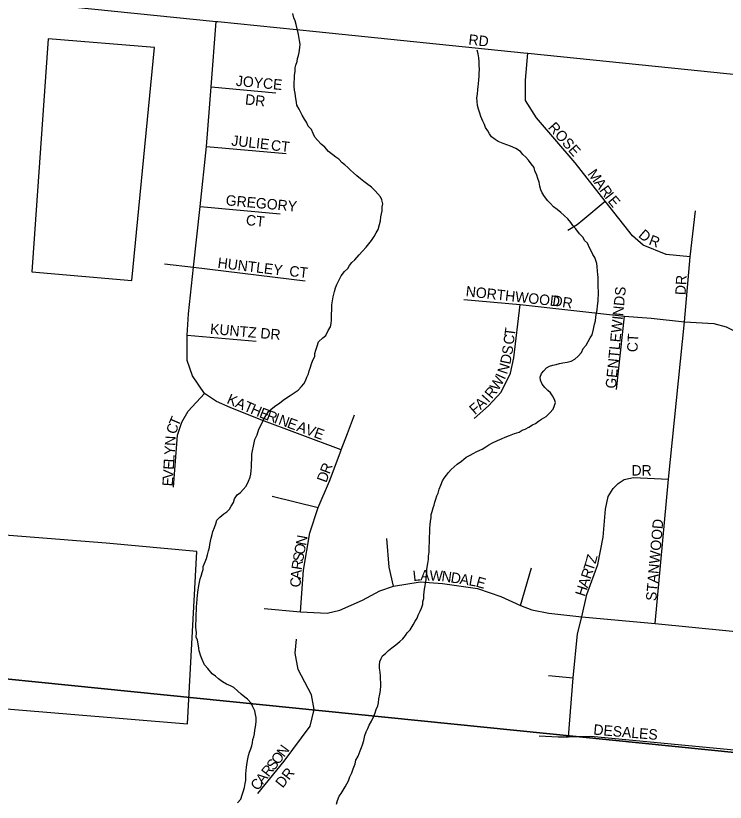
# Model space of a CAD drawing. Extents: x 1310247 to 1664935, y 284496 to 704931.
# Drawn here: x 1483233 to 1486629, y 531883 to 535649 of the extents above; entities that cross this region are included whole.
import ezdxf

# ---------------------------------------------------------------- set-up
doc = ezdxf.new("R2010")
doc.units = 0
for name, color, linetype in [('GM_X_Corporation_Text', 7, 'Continuous'), ('GM_X_County', 7, 'Continuous'), ('GM_X_Major_Lake_Text', 7, 'Continuous'), ('GM_X_Minor_River_Text', 7, 'Continuous'), ('GM_X_Rail_Line', 7, 'Continuous')]:
    doc.layers.add(name, color=color, linetype=linetype)

msp = doc.modelspace()

# ---------------------------------------------------------------- linework, layer by layer
at = {"layer": 'GM_X_Corporation_Text'}
for points in [[(1482526.6, 535791.8), (1484192.7, 535621.9), (1484200.6, 535621.1)], [(1484784.9, 533556.7), (1484790, 533570.4), (1484397.2, 533718.1), (1484258.8, 533774), (1484192.9, 533802.6), (1484136.2, 533841.4), (1484078.9, 533925.9), (1484053.8, 533998.3), (1484053.8, 534120.2), (1484060.3, 534222.7), (1484083.2, 534445.6), (1484114.7, 534735.2), (1484145.6, 535023.6), (1484168.4, 535309.7), (1484192.7, 535621.9)], [(1484200.6, 535621.1), (1484671.4, 535573.1)], [(1484671.4, 535573.1), (1485665.4, 535471.7)], [(1485665.4, 535471.7), (1485683.3, 535469.9), (1486450.1, 535391.6)], [(1486461.6, 534494.4), (1486345.5, 534506.6), (1486236.5, 534551), (1486184.2, 534595.5), (1486078.3, 534731.2), (1486053.7, 534761), (1485909.7, 534944.5), (1485724.7, 535160.3), (1485673.1, 535243.5), (1485673.1, 535341), (1485683.3, 535469.9)], [(1486450.1, 535391.6), (1487444, 535290.3)], [(1484168.4, 535309.7), (1484478.2, 535280.4)], [(1484145.6, 535023.6), (1484526.9, 534989)], [(1485875.2, 534622.7), (1485919.7, 534649.9), (1485946.9, 534671.4), (1486053.7, 534761)], [(1484114.7, 534735.2), (1484498.2, 534700.1)], [(1486294.1, 532739.7), (1486358, 533431), (1486433.6, 534183.1), (1486461.6, 534494.4), (1486486.7, 534715.2)], [(1483944.8, 534461.4), (1484083.2, 534445.6), (1484618.7, 534379.7)], [(1485377, 534290.8), (1485646.6, 534267.1), (1486147.1, 534210.7), (1486273.8, 534202.1), (1486433.6, 534183.1), (1486573.8, 534175.8), (1486632.6, 534160.5), (1486665.7, 534143.3), (1486701.2, 534101.7), (1486744, 534038), (1486824.8, 533964.6), (1486932.6, 533916.8), (1487312.4, 533873.2)], [(1485427.2, 533720.2), (1485496, 533781.2), (1485556.2, 533847.8), (1485601.2, 533938.2), (1485617.3, 534011.9), (1485646.6, 534267.1)], [(1486107.9, 533859.3), (1486147.1, 534210.7)], [(1484053.8, 534120.2), (1484383.5, 534090.8)], [(1483987.2, 533391.6), (1484007.2, 533641.4), (1484027.3, 533703.7), (1484057.4, 533755.3), (1484136.2, 533841.4)], [(1484790, 533570.4), (1484820.1, 533649.2), (1484853.8, 533738.9)], [(1484595.1, 532795), (1484609.3, 532995.5), (1484640.9, 533173.3), (1484679.6, 533295.1), (1484734.1, 533421.3), (1484784.9, 533556.7)], [(1485878.1, 532197), (1485900.8, 532479.4), (1485922.1, 532690.3), (1485941.7, 532771.1), (1485966.8, 532877.6), (1486018.8, 533022.7), (1486045.2, 533152.5), (1486055.6, 533287.2), (1486067.8, 533347.2), (1486092.7, 533386.5), (1486116.5, 533409.6), (1486145.8, 533429.6), (1486190, 533439), (1486358, 533431)], [(1484460.4, 533349.8), (1484679.6, 533295.1)], [(1485040.9, 532918.1), (1485019.4, 533009.8), (1485009.3, 533146.8)], [(1485649.5, 532825.6), (1485701.1, 533005.5)], [(1484595.1, 532795), (1484724, 532789), (1484784.6, 532803.8), (1484891.9, 532851.9), (1484975.6, 532896.6), (1485040.9, 532918.1), (1485169.2, 532938.2), (1485274.8, 532930.7), (1485442.3, 532907.3), (1485554.1, 532868.6), (1485649.5, 532825.6), (1485702.5, 532804.8), (1485784.6, 532789.3), (1485941.7, 532771.1), (1486294.1, 532739.7), (1487194.7, 532649.9)], [(1484421.2, 532810.8), (1484595.1, 532795)], [(1484391.8, 531926), (1484517.9, 532080.8), (1484642.7, 532248.6), (1484661.3, 532327.4), (1484648.4, 532397.7), (1484585.3, 532519.5), (1484569.6, 532597), (1484576.7, 532664.3)], [(1485782.1, 532490.9), (1485900.8, 532479.4)], [(1485737.6, 532202), (1485828.7, 532196.2), (1485878.1, 532197), (1485985.6, 532199.8), (1487139.3, 532089.1)]]:
    msp.add_lwpolyline(points, dxfattribs=at)
at = {"layer": 'GM_X_County'}
for points in [[(1487769.1, 538508.9), (1487146.6, 532073.7), (1481965.4, 532596.7), (1481688, 532623.9), (1482296.8, 539077.3)], [(1481965.4, 532596.7), (1487146.6, 532073.7), (1487348.1, 532051.9), (1486747.2, 526552.2), (1481370.5, 527094.8)]]:
    msp.add_lwpolyline(points, close=True, dxfattribs=at)
at = {"layer": 'GM_X_Major_Lake_Text'}
msp.add_lwpolyline([(1483388, 535538.2), (1483310.1, 534423.8), (1483787.6, 534382), (1483896, 535497.3)], close=True, dxfattribs=at)
msp.add_lwpolyline([(1481743, 532450.3), (1484054.9, 532259.2), (1484099, 533083.5), (1483665.3, 533123.9), (1482695.3, 533200.4)], dxfattribs=at)
at = {"layer": 'GM_X_Minor_River_Text'}
for points in [[(1484985.9, 534715.1), (1484986.6, 534735.1), (1484989.1, 534749.1), (1484985.6, 534767.2), (1484978.1, 534781.5), (1484966.5, 534795.9), (1484952.9, 534810.3), (1484935.4, 534828.9), (1484911.9, 534845.7), (1484898.1, 534856.1), (1484882.5, 534868.6), (1484864.9, 534883.2), (1484849.3, 534897.7), (1484835.6, 534910.1), (1484822, 534922.6), (1484808.3, 534935), (1484794.6, 534945.4), (1484779.1, 534962), (1484765.3, 534972.4), (1484730.1, 534999.5), (1484712.7, 535020.1), (1484695.1, 535034.7), (1484677.6, 535053.3), (1484664, 535067.7), (1484656.6, 535086), (1484649.1, 535104.2), (1484631.6, 535120.8), (1484624.2, 535139.1), (1484614.6, 535153.4), (1484603.2, 535173.8), (1484590.1, 535202.2), (1484578.6, 535220.6), (1484577.1, 535234.7), (1484572, 535264.9), (1484570.5, 535279), (1484566.9, 535293.1), (1484565.5, 535311.2), (1484566.1, 535329.2), (1484566.8, 535349.2), (1484567.2, 535363.2), (1484569.9, 535383.2), (1484570.4, 535399.2), (1484572.9, 535413.2), (1484579.5, 535431), (1484582, 535444.9), (1484586.5, 535458.8), (1484588.9, 535472.8), (1484591.7, 535496.7), (1484594.3, 535512.7), (1484590.8, 535530.8), (1484585.7, 535559), (1484582.2, 535573.2), (1484575.3, 535607.4), (1484569.9, 535625.6), (1484564.3, 535639.8), (1484558.9, 535660)], [(1485963.4, 534071.7), (1485972, 534089.5), (1485982.7, 534107.2), (1485991.2, 534121), (1485998.1, 534148.8), (1486002.9, 534172.7), (1486007.4, 534188.6), (1486010, 534206.6), (1486012.7, 534226.5), (1486015.2, 534240.5), (1486017.8, 534260.4), (1486020.6, 534282.4), (1486021, 534296.4), (1486021.5, 534310.4), (1486022.2, 534330.4), (1486020.8, 534350.5), (1486021.3, 534364.5), (1486019.9, 534382.6), (1486020.3, 534396.6), (1486018.8, 534410.7), (1486017.3, 534426.8), (1486016, 534448.8), (1486014.5, 534462.9), (1486008.9, 534477.1), (1486005.4, 534491.2), (1485995.8, 534505.6), (1485986.3, 534523.9), (1485978.8, 534538.2), (1485969.5, 534560.5), (1485955.8, 534572.9), (1485948.2, 534587.2), (1485930.8, 534605.8), (1485913.4, 534628.3), (1485899.9, 534644.8), (1485890.3, 534659.1), (1485874.9, 534677.6), (1485857.2, 534692.2), (1485841.7, 534706.7), (1485824, 534721.3), (1485806.4, 534733.8), (1485792.9, 534750.3), (1485779.2, 534762.7), (1485763.8, 534783.2), (1485752.4, 534801.6), (1485746.8, 534815.8), (1485741.4, 534834), (1485737.9, 534852.2), (1485732.5, 534870.4), (1485727, 534886.6), (1485717.6, 534906.9), (1485714.2, 534923), (1485700.6, 534939.5), (1485687.2, 534957.9), (1485673.6, 534972.4), (1485659.9, 534984.8), (1485648.3, 534999.2), (1485626.7, 535013.9), (1485601, 535024.7), (1485583.1, 535031.3), (1485565.2, 535037.8), (1485541.4, 535046.6), (1485527.7, 535057), (1485510, 535069.6), (1485500.4, 535083.9), (1485492.9, 535098.2), (1485481.3, 535114.6), (1485475.8, 535128.8), (1485468.3, 535145), (1485459, 535167.4), (1485453.5, 535183.6), (1485448.1, 535201.8), (1485442.6, 535220), (1485441.2, 535238), (1485439.8, 535256.1), (1485442.4, 535274.1), (1485445.1, 535296), (1485445.6, 535310), (1485448.1, 535324), (1485448.7, 535342), (1485451.3, 535360), (1485451.7, 535374), (1485452.3, 535392), (1485451, 535412.1), (1485451.6, 535430.1), (1485450.1, 535448.2), (1485446.7, 535466.3), (1485441.3, 535484.5)], [(1484120.6, 532966.5), (1484125.2, 532984.3), (1484129.7, 532998.2), (1484130.1, 533012.3), (1484138.9, 533034), (1484145.4, 533049.9), (1484150.1, 533067.8), (1484154.7, 533087.7), (1484159.3, 533103.5), (1484161.7, 533117.5), (1484164.3, 533133.4), (1484168.7, 533147.3), (1484173.3, 533165.2), (1484175.8, 533179.2), (1484184.5, 533198.9), (1484191.1, 533216.8), (1484195.7, 533234.7), (1484210.2, 533248.3), (1484228.8, 533263.7), (1484243.2, 533273.3), (1484255.7, 533286.9), (1484264.2, 533300.7), (1484274.8, 533318.4), (1484279.4, 533336.3), (1484292.2, 533355.9), (1484308.6, 533367.4), (1484321.1, 533381.1), (1484335.7, 533396.7), (1484346.5, 533420.4), (1484355.2, 533440.2), (1484357.7, 533454.1), (1484360.3, 533472.1), (1484360.8, 533488.1), (1484361.3, 533504.1), (1484362.1, 533528.1), (1484362.8, 533550.1), (1484365.4, 533566.1), (1484370.1, 533588), (1484377.2, 533619.8), (1484388, 533643.5), (1484396.9, 533669.3), (1484409.9, 533697), (1484420.6, 533718.7), (1484433.3, 533738.3), (1484441.9, 533754.1), (1484462.6, 533771.5), (1484477, 533783.1), (1484495.5, 533794.5), (1484512, 533808), (1484528.4, 533819.5), (1484546.9, 533831), (1484569.5, 533846.3), (1484583.9, 533855.9), (1484600.5, 533873.4), (1484611, 533887.1), (1484619.5, 533900.9), (1484626.2, 533918.7), (1484634.7, 533934.5), (1484637.2, 533948.4), (1484641.7, 533962.3), (1484648.3, 533982.2), (1484655, 534000), (1484663.6, 534017.8), (1484664, 534031.8), (1484668.6, 534047.7), (1484675.3, 534067.5), (1484681.9, 534087.3), (1484702.7, 534106.7), (1484717.1, 534118.3), (1484727.9, 534142), (1484738.6, 534159.7), (1484743.1, 534175.6), (1484743.6, 534191.6), (1484744.6, 534221.6), (1484745.2, 534239.7), (1484746.1, 534265.7), (1484748.7, 534283.6), (1484751.3, 534303.6), (1484758.2, 534329.4), (1484762.8, 534347.3), (1484769.4, 534363.1), (1484782.3, 534388.8), (1484790.8, 534404.5), (1484805.6, 534424.1), (1484822.1, 534439.7), (1484830.6, 534453.4), (1484841.1, 534467.1), (1484855.6, 534480.7), (1484876.5, 534504.1), (1484893.2, 534521.6), (1484909.9, 534541.1), (1484922.4, 534556.8), (1484935, 534572.4), (1484947.7, 534592.1), (1484958.4, 534609.8), (1484966.9, 534625.5), (1484973.7, 534649.4), (1484978.3, 534667.3), (1484981, 534687.2), (1484983.5, 534701.2), (1484985.9, 534715.1)], [(1485070.8, 532652.5), (1485085.3, 532666.1), (1485097.8, 532681.8), (1485106.3, 532695.5), (1485120.8, 532709.1), (1485135.7, 532732.7), (1485144.3, 532750.4), (1485154.8, 532764.2), (1485159.3, 532780), (1485168, 532797.8), (1485174.5, 532813.6), (1485181.1, 532831.5), (1485181.6, 532845.5), (1485186.1, 532859.4), (1485186.6, 532875.4), (1485189.5, 532903.4), (1485192.1, 532919.3), (1485194.5, 532933.3), (1485197.1, 532949.2), (1485197.5, 532963.2), (1485200.1, 532981.2), (1485200.7, 532999.2), (1485205.6, 533027.1), (1485208.2, 533045.1), (1485208.8, 533061.1), (1485211.4, 533081), (1485212.2, 533105), (1485213.1, 533131.1), (1485213.9, 533155.1), (1485214.5, 533173.1), (1485215.2, 533195.1), (1485215.7, 533211.2), (1485218.3, 533229.1), (1485220.9, 533245.1), (1485221.4, 533261.1), (1485225.9, 533275), (1485230.5, 533292.8), (1485234.9, 533306.7), (1485239.4, 533320.6), (1485243.9, 533334.5), (1485248.4, 533350.4), (1485254.9, 533364.2), (1485259.5, 533382.1), (1485268.2, 533401.9), (1485274.9, 533421.7), (1485283.4, 533435.5), (1485293.9, 533449.2), (1485304.4, 533462.9), (1485316.9, 533476.5), (1485331.4, 533490.1), (1485345.8, 533501.7), (1485366.4, 533517.1), (1485389.2, 533536.4), (1485407.6, 533545.9), (1485421.9, 533553.4), (1485440.3, 533562.9), (1485464.8, 533574.2), (1485483.2, 533585.6), (1485497.6, 533595.2), (1485514, 533604.7), (1485538.5, 533616), (1485560.9, 533625.3), (1485575.2, 533630.9), (1485595.6, 533640.3), (1485620, 533649.5), (1485642.3, 533654.8), (1485656.6, 533664.4), (1485670.9, 533670), (1485689.3, 533679.4), (1485705.7, 533691), (1485720, 533696.5), (1485734.4, 533708.1), (1485748.8, 533717.7), (1485771.3, 533731), (1485790, 533748.5), (1485804.6, 533766.1), (1485811.3, 533783.9), (1485815.7, 533797.8), (1485812.2, 533811.9), (1485802.7, 533830.2), (1485793.2, 533844.6), (1485779.5, 533855), (1485765.9, 533869.4), (1485752.3, 533885.9), (1485744.9, 533904.2), (1485743.3, 533918.2), (1485750, 533936.1), (1485760.5, 533949.8), (1485773, 533963.4), (1485787.3, 533971), (1485803.5, 533976.5), (1485819.7, 533980), (1485835.9, 533983.5), (1485852.1, 533987), (1485872.3, 533990.4), (1485890.6, 533995.8), (1485909, 534005.3), (1485925.5, 534018.8), (1485940.1, 534036.4), (1485948.8, 534056.2), (1485963.4, 534071.7)], [(1484293.9, 531880.9), (1484310.5, 531898.5), (1484317.2, 531918.3), (1484321.7, 531934.2), (1484328.4, 531954), (1484331.1, 531974), (1484333.6, 531987.9), (1484334.1, 532005.9), (1484334.6, 532020), (1484335.1, 532036), (1484337.7, 532051.9), (1484340.4, 532073.9), (1484343, 532091.8), (1484347.5, 532107.7), (1484352.1, 532123.6), (1484358.6, 532139.5), (1484363.1, 532153.3), (1484365.6, 532167.3), (1484368.1, 532183.3), (1484372.6, 532197.2), (1484375.1, 532211.1), (1484377.6, 532229.1), (1484380.2, 532245), (1484383, 532269), (1484383.6, 532289), (1484380.1, 532303.1), (1484376.7, 532321.3), (1484365.3, 532343.7), (1484359.8, 532357.9), (1484342.3, 532376.4), (1484328.6, 532386.9), (1484311, 532401.5), (1484295.4, 532416), (1484275.8, 532432.6), (1484260, 532441.1), (1484242.2, 532449.7), (1484222.5, 532460.3), (1484202.9, 532474.9), (1484189.2, 532487.4), (1484173.5, 532497.9), (1484152.3, 532524.6), (1484136.7, 532541.1), (1484125.6, 532567.5), (1484118, 532583.8), (1484110.8, 532608), (1484109.3, 532622.1), (1484105.9, 532642.3), (1484102.5, 532660.4), (1484096.9, 532674.6), (1484097.7, 532696.6), (1484094.4, 532720.8), (1484095, 532736.8), (1484095.5, 532754.8), (1484096, 532768.8), (1484096.5, 532784.8), (1484097.1, 532802.9), (1484097.7, 532818.9), (1484100.2, 532834.8), (1484100.9, 532856.8), (1484103.4, 532872.8), (1484104, 532888.8), (1484109, 532920.7), (1484116.1, 532952.6), (1484120.6, 532966.5)], [(1484767.9, 531874.3), (1484772.5, 531892.2), (1484781.2, 531912), (1484789.6, 531925.7), (1484800.2, 531941.4), (1484808.8, 531957.2), (1484817.3, 531971), (1484825.8, 531986.7), (1484832.4, 532004.6), (1484841.1, 532024.3), (1484847.8, 532044.2), (1484856.6, 532067.9), (1484861.2, 532085.8), (1484871.9, 532103.6), (1484880.7, 532129.3), (1484887.3, 532145.2), (1484891.8, 532159), (1484898.4, 532178.9), (1484903.2, 532202.8), (1484909.9, 532220.6), (1484918.4, 532236.4), (1484925, 532252.2), (1484935.7, 532271.9), (1484946.5, 532295.6), (1484953, 532311.5), (1484957.6, 532327.4), (1484966.2, 532345.1), (1484968.7, 532359.1), (1484971.3, 532379), (1484976.1, 532400.9), (1484978.7, 532418.9), (1484979.5, 532442.9), (1484979.9, 532456.9), (1484978.4, 532473), (1484978.9, 532487), (1484977.6, 532507.1), (1484974.1, 532525.2), (1484974.6, 532539.3), (1484975.2, 532557.3), (1484981.7, 532571.1), (1484988.2, 532584.9), (1485002.6, 532596.5), (1485017.1, 532610.1), (1485033.6, 532623.6), (1485052.2, 532637.1), (1485070.8, 532652.5)]]:
    msp.add_lwpolyline(points, dxfattribs=at)

# ---------------------------------------------------------------- texts
at = {"layer": 'GM_X_Rail_Line'}
for s, rotation, p in [('RD', 353.9832, (1485397.9, 535511.2)), ('JOYCE', 354.6883, (1484284.7, 535313.9)), ('DR', 353.9934, (1484328.7, 535224.8)), ('ROSE', 311.6356, (1485778, 535112.8)), ('JULIE', 353.8271, (1484262.8, 535027.9)), ('CT', 353.2946, (1484452.1, 535005.9)), ('M', 305.9484, (1485967.8, 534892)), ('A', 305.9528, (1485998.8, 534849.3)), ('R', 305.9491, (1486024.7, 534813.7)), ('GREGORY', 354.8823, (1484236.2, 534741.9)), ('I', 307.7359, (1486048.9, 534780.3)), ('E', 310.1595, (1486063.9, 534761.1)), ('CT', 353.6625, (1484332.6, 534647.6)), ('D', 319.1759, (1486209.6, 534593.3)), ('R', 339.5987, (1486259.3, 534554.8)), ('HUNTLEY', 353.0891, (1484196.9, 534442.7)), ('CT', 353.6638, (1484540, 534403.1)), ('DR', 86.9884, (1486439.2, 534310.6)), ('NORTHWOOD', 353.6609, (1485384.9, 534306.2)), ('GENTLEWINDS', 84.2903, (1486104.9, 533862.2)), ('DR', 351.0215, (1485798.9, 534262.2)), ('KUNTZ DR', 355.1036, (1484161.4, 534125.9)), ('T', 82.492, (1485620.8, 534111.6)), ('C', 82.4984, (1485615.6, 534072.3)), ('CT', 86.8222, (1486208.3, 534037.5)), ('S', 81.8363, (1485608.8, 534023.7)), ('D', 78.43, (1485599.4, 533977.4)), ('N', 71.6713, (1485583.9, 533929.5)), ('W', 59.8449, (1485541.5, 533849.7)), ('I', 65.6406, (1485572.7, 533904.1)), ('R', 50.2974, (1485511, 533811.8)), ('K', 336.6522, (1484239.1, 533795.1)), ('A', 336.6235, (1484279.5, 533777.7)), ('A', 42.0057, (1485458.1, 533760.3)), ('I', 48.1048, (1485494.9, 533793.8)), ('T', 336.6657, (1484320, 533760.2)), ('H', 336.8706, (1484352.5, 533746.2)), ('E', 338.9215, (1484394.7, 533728.2)), ('F', 40.7465, (1485430.5, 533736.5)), ('T', 66.7727, (1484010.3, 533679.1)), ('R', 340.0053, (1484428.6, 533715.2)), ('I', 340.0758, (1484465.8, 533701.6)), ('N', 340.0903, (1484486.5, 533694.1)), ('C', 72.9705, (1483999.2, 533642.6)), ('E', 340.0963, (1484527.9, 533679.1)), ('A', 340.0903, (1484573.4, 533662.6)), ('V', 340.0785, (1484614.8, 533647.6)), ('E', 340.0859, (1484656.1, 533632.7)), ('N', 86.5232, (1483995.7, 533588.6)), ('Y', 86.5473, (1483993.1, 533544.7)), ('E', 86.5276, (1483988.8, 533474.4)), ('L', 86.5455, (1483990.9, 533509.5)), ('V', 86.5473, (1483986.1, 533430.5)), ('R', 69.5065, (1484734.1, 533452)), ('DR', 0, (1486180.2, 533447.7)), ('E', 86.5276, (1483984, 533395.3)), ('D', 70.086, (1484719.2, 533410.7)), ('STANWOOD', 84.9363, (1486298.4, 532845.7)), ('N', 79.2832, (1484621.7, 533110)), ('O', 79.2944, (1484613.5, 533066.8)), ('S', 79.3384, (1484607, 533032.2)), ('Z', 75.0283, (1486008.1, 533022.9)), ('R', 80.9049, (1484600.8, 532993.4)), ('T', 71.7622, (1485996.2, 532986.5)), ('A', 85.9097, (1484597.8, 532950.7)), ('L', 5.8574, (1485135.6, 532942.2)), ('A', 358.9071, (1485169, 532945.7)), ('W', 357.0058, (1485212.5, 532944.9)), ('N', 352.6581, (1485268.6, 532942)), ('D', 350.9796, (1485311.9, 532936.4)), ('R', 71.7493, (1485983.8, 532948.9)), ('C', 86.8417, (1484595.6, 532911.4)), ('A', 350.9365, (1485355.3, 532929.5)), ('L', 350.2817, (1485398.7, 532922.6)), ('E', 344.5125, (1485432, 532916.9)), ('A', 71.764, (1485970.1, 532907.1)), ('H', 71.7516, (1485956.3, 532865.3)), ('DESALES', 355.2352, (1485996.2, 532207.5)), ('N', 53.8144, (1484517.5, 532096.2)), ('O', 52.3435, (1484489.8, 532060.3)), ('S', 51.562, (1484467.4, 532032.1)), ('R', 51.5942, (1484442.8, 532001.1)), ('DR', 51.3366, (1484510.1, 531948.4)), ('A', 51.5518, (1484415.5, 531966.6)), ('C', 51.5754, (1484390.8, 531935.6))]:
    msp.add_text(s, height=50, rotation=rotation, dxfattribs=at).set_placement(p)

doc.saveas('drawing.dxf')
